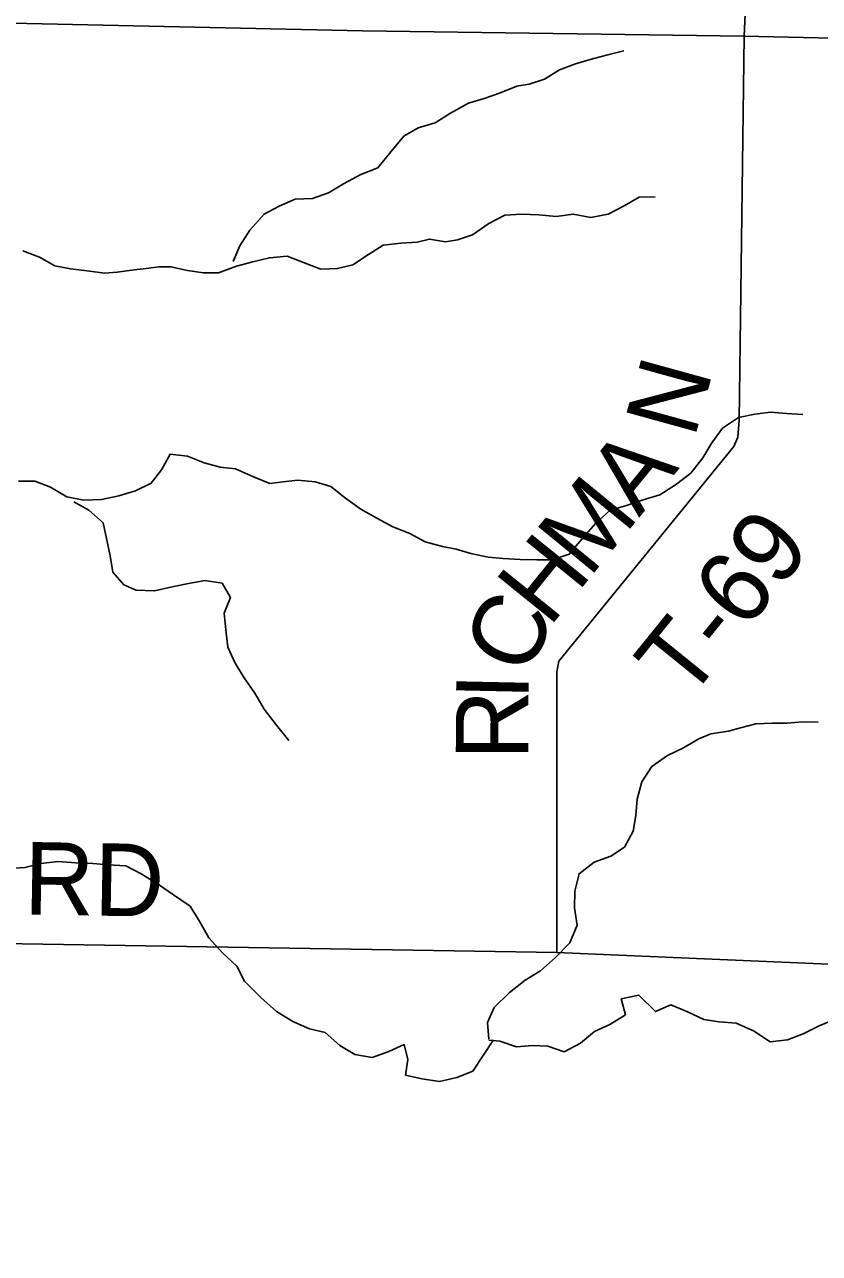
# Model space of a CAD drawing. Extents: x 1985906 to 2277390, y 930619 to 1324581.
# Drawn here: x 2090007 to 2093296, y 1119287 to 1124370 of the extents above; entities that cross this region are included whole.
import ezdxf

# ---------------------------------------------------------------- set-up
doc = ezdxf.new("R2010")
doc.units = 0
for name, color, linetype in [('GM_X_County_Road', 7, 'Continuous'), ('GM_X_County_Road_Text', 7, 'Continuous'), ('GM_X_Major_River_Text', 7, 'Continuous'), ('GM_X_Minor_River', 7, 'Continuous'), ('GM_X_Township_Road', 7, 'Continuous'), ('GM_X_Township_Road_Text', 7, 'Continuous')]:
    doc.layers.add(name, color=color, linetype=linetype)

msp = doc.modelspace()

# ---------------------------------------------------------------- linework, layer by layer
at = {"layer": 'GM_X_County_Road'}
msp.add_lwpolyline([(2085400.5, 1120106.1), (2086244.3, 1120578.5), (2086296.4, 1120606.8), (2086322.4, 1120618.9), (2086354.5, 1120623), (2086378.6, 1120627.1), (2086436.8, 1120625.3), (2087358.2, 1120610.2), (2092209.8, 1120531.1), (2093301.9, 1120484.4), (2093661.4, 1120479.2)], dxfattribs=at)
at = {"layer": 'GM_X_Minor_River'}
for points in [[(2090869.2, 1123390.5), (2090896.8, 1123455), (2090938.4, 1123519.7), (2090998.1, 1123586.4), (2091060.1, 1123619.1), (2091126.2, 1123647.7), (2091198.4, 1123650.3), (2091264.5, 1123674.9), (2091326.5, 1123711.6), (2091398.5, 1123750.3), (2091468.5, 1123777), (2091522.2, 1123843.7), (2091575.9, 1123908.4), (2091635.9, 1123943.1), (2091706, 1123963.7), (2091770, 1124004.4), (2091843.9, 1124045.2), (2091908.1, 1124063.8), (2091972.1, 1124086.3), (2092044.2, 1124115), (2092094.4, 1124123.5), (2092158.5, 1124144.1), (2092220.4, 1124182.7), (2092286.5, 1124207.3), (2092356.6, 1124228), (2092420.7, 1124244.6), (2092486.9, 1124261.1)], [(2089999.2, 1123434), (2090067.7, 1123408.4), (2090132.2, 1123372.8), (2090196.6, 1123359.2), (2090265, 1123351.7), (2090337.4, 1123342.2), (2090389.5, 1123346.6), (2090459.7, 1123355.2), (2090509.9, 1123361.6), (2090562.1, 1123368), (2090612.3, 1123368.4), (2090680.7, 1123352.9), (2090747, 1123343.3), (2090809.3, 1123343.8), (2090883.4, 1123370.5), (2090951.5, 1123389.1), (2091019.7, 1123405.7), (2091093.9, 1123412.3), (2091160.4, 1123386.7), (2091232.9, 1123359.1), (2091301.2, 1123361.7), (2091365.3, 1123376.2), (2091429.3, 1123418.9), (2091491.2, 1123457.6), (2091563.4, 1123466.2), (2091631.7, 1123470.7), (2091681.8, 1123483.2), (2091748.2, 1123471.6), (2091798.3, 1123480.1), (2091860.4, 1123500.6), (2091928.3, 1123547.4), (2091994.3, 1123582.1), (2092062.5, 1123586.6), (2092134.9, 1123583.1), (2092207.2, 1123575.7), (2092277.4, 1123586.3), (2092349.8, 1123572.7), (2092422, 1123585.4), (2092488, 1123620), (2092550, 1123656.7), (2092616.3, 1123657.2)], [(2089980.8, 1122481.3), (2090049.1, 1122481.8), (2090113.5, 1122456.2), (2090182.1, 1122416.5), (2090252.5, 1122403), (2090324.8, 1122405.6), (2090397, 1122420.2), (2090465.1, 1122440.8), (2090531.1, 1122473.5), (2090572.9, 1122528.1), (2090608.5, 1122592.6), (2090680.8, 1122585.2), (2090749.3, 1122557.6), (2090815.8, 1122540), (2090880.1, 1122532.4), (2090954.7, 1122498.8), (2091021.2, 1122471.2), (2091087.4, 1122479.8), (2091137.5, 1122486.2), (2091209.9, 1122478.7), (2091274.3, 1122459.1), (2091335, 1122411.3), (2091397.6, 1122365.6), (2091464.2, 1122327.9), (2091530.7, 1122292.2), (2091601.2, 1122264.7), (2091663.8, 1122231), (2091736.2, 1122211.4), (2091792.6, 1122199.8), (2091852.9, 1122182.2), (2091925.4, 1122166.7), (2091987.7, 1122161.1), (2092058, 1122157.6), (2092126.3, 1122156.1), (2092190.5, 1122156.6), (2092260.7, 1122179.3), (2092312.4, 1122242), (2092370.1, 1122306.8), (2092429.9, 1122361.5), (2092498, 1122380.1), (2092566.1, 1122404.7), (2092636.2, 1122425.4), (2092700.2, 1122466.1), (2092764, 1122514.8), (2092813.8, 1122577.5), (2092851.4, 1122640.1), (2092895.1, 1122700.7), (2092961, 1122745.4), (2093029.2, 1122758), (2093093.4, 1122766.5), (2093159.7, 1122761), (2093228, 1122757.5)], [(2090210.4, 1122396.6), (2090273, 1122360.9), (2090331.6, 1122309.1), (2090346.2, 1122244.9), (2090360.8, 1122172.7), (2090371.4, 1122104.4), (2090418, 1122052.6), (2090468.4, 1122030.8), (2090544.8, 1122027.4), (2090616.9, 1122044.1), (2090685.1, 1122058.6), (2090753.3, 1122071.2), (2090823.7, 1122059.7), (2090858.3, 1121999.7), (2090832.7, 1121935.2), (2090839.3, 1121866.9), (2090847.9, 1121794.6), (2090878.5, 1121728.5), (2090915.2, 1121668.5), (2090959.9, 1121604.6), (2090998.6, 1121538.5), (2091049.3, 1121472.6), (2091100, 1121408.7)], [(2091927.4, 1120173.1), (2091922.8, 1120241.4), (2091950.4, 1120303.9), (2092012.2, 1120364.7), (2092078, 1120417.4), (2092142, 1120456.1), (2092203.8, 1120510.8), (2092263.6, 1120571.6), (2092293.1, 1120644.1), (2092282.5, 1120716.4), (2092283.9, 1120784.8), (2092301.4, 1120857.2), (2092363.3, 1120905.9), (2092433.4, 1120930.6), (2092489.3, 1120967.2), (2092525, 1121033.8), (2092536.5, 1121098.2), (2092542, 1121166.6), (2092561.5, 1121237.1), (2092603.1, 1121301.7), (2092667, 1121346.4), (2092731, 1121377), (2092797, 1121415.7), (2092847.1, 1121436.2), (2092919.3, 1121446.8), (2092969.4, 1121461.2), (2093033.5, 1121477.8), (2093101.8, 1121480.3), (2093162, 1121480.8), (2093226.2, 1121485.3), (2093290.5, 1121483.8)], [(2089939.5, 1120878.6), (2090007.7, 1120883.1), (2090073.8, 1120899.7), (2090145.9, 1120908.3), (2090218.2, 1120902.8), (2090288.5, 1120899.4), (2090352.8, 1120893.8), (2090425.1, 1120890.4), (2090489.6, 1120856.8), (2090560.3, 1120813.2), (2090622.9, 1120769.5), (2090691.5, 1120723.9), (2090732.2, 1120657.9), (2090768.9, 1120592), (2090825.7, 1120530.2), (2090884.4, 1120474.5), (2090917.1, 1120412.5), (2090983.9, 1120344.8), (2091048.6, 1120287.1), (2091117.2, 1120245.5), (2091185.7, 1120215.9), (2091250.1, 1120200.4), (2091310.8, 1120146.6), (2091373.4, 1120109), (2091445.7, 1120097.5), (2091513.7, 1120122.1), (2091577.7, 1120150.7), (2091592.3, 1120088.6), (2091582.8, 1120024.3), (2091651.2, 1120008.8), (2091723.6, 1119997.3), (2091795.7, 1120013.9), (2091861.7, 1120040.5), (2091947.9, 1120170.1)], [(2091927.4, 1120169.1), (2091973.6, 1120165.4), (2092042.1, 1120141.8), (2092108.4, 1120146.4), (2092172.6, 1120144.8), (2092239.1, 1120121.2), (2092307.1, 1120155.9), (2092364.9, 1120204.6), (2092429, 1120233.2), (2092492.9, 1120273.9), (2092476.3, 1120340.1), (2092548.5, 1120354.7), (2092617.3, 1120286.9), (2092681.4, 1120315.5), (2092747.9, 1120287.9), (2092818.4, 1120254.3), (2092880.8, 1120244.7), (2092951.1, 1120239.2), (2093023.7, 1120207.6), (2093092.3, 1120161.9), (2093164.5, 1120170.5), (2093228.6, 1120195.1), (2093294.6, 1120227.8), (2093358.7, 1120254.4)]]:
    msp.add_lwpolyline(points, dxfattribs=at)
at = {"layer": 'GM_X_Township_Road'}
for points in [[(2092209.8, 1120531.1), (2092209.5, 1121692.2), (2092217.3, 1121736.3), (2092942.6, 1122625), (2092958.5, 1122663.1), (2092964.3, 1122733.3), (2092984.5, 1124321.7), (2093058.6, 1125984.5), (2093064.5, 1126552.1), (2093060.2, 1128238.8), (2093093.9, 1129501.4)], [(2089246.5, 1124388.6), (2089762.8, 1124379.8), (2091404.8, 1124344.9), (2092984.5, 1124321.7), (2094638.6, 1124284.7), (2096880.7, 1124251.6), (2099621.7, 1124213.8)]]:
    msp.add_lwpolyline(points, dxfattribs=at)

# ---------------------------------------------------------------- texts
at = {"layer": 'GM_X_County_Road_Text'}
msp.add_text('RD', height=300, rotation=359.0109, dxfattribs=at).set_placement((2090002.6, 1120689.3))
at = {"layer": 'GM_X_Major_River_Text'}
msp.add_text('Black', height=500.17, rotation=312.0416, dxfattribs=at).set_placement((2088883.6, 1119839.6))
at = {"layer": 'GM_X_Township_Road_Text'}
for s, rotation, p in [('N', 74.5751, (2092778.7, 1122654.2)), ('A', 50.7485, (2092549.6, 1122329.6)), ('M', 50.7583, (2092343.6, 1122077.5)), ('T-69', 51.0091, (2092750.5, 1121563.7)), ('H', 51.0321, (2092177.8, 1121872.5)), ('C', 65.771, (2092087.4, 1121665.1)), ('I', 88.8016, (2092091.8, 1121572.9)), ('R', 89.8966, (2092091.3, 1121328))]:
    msp.add_text(s, height=300, rotation=rotation, dxfattribs=at).set_placement(p)

doc.saveas('drawing.dxf')
